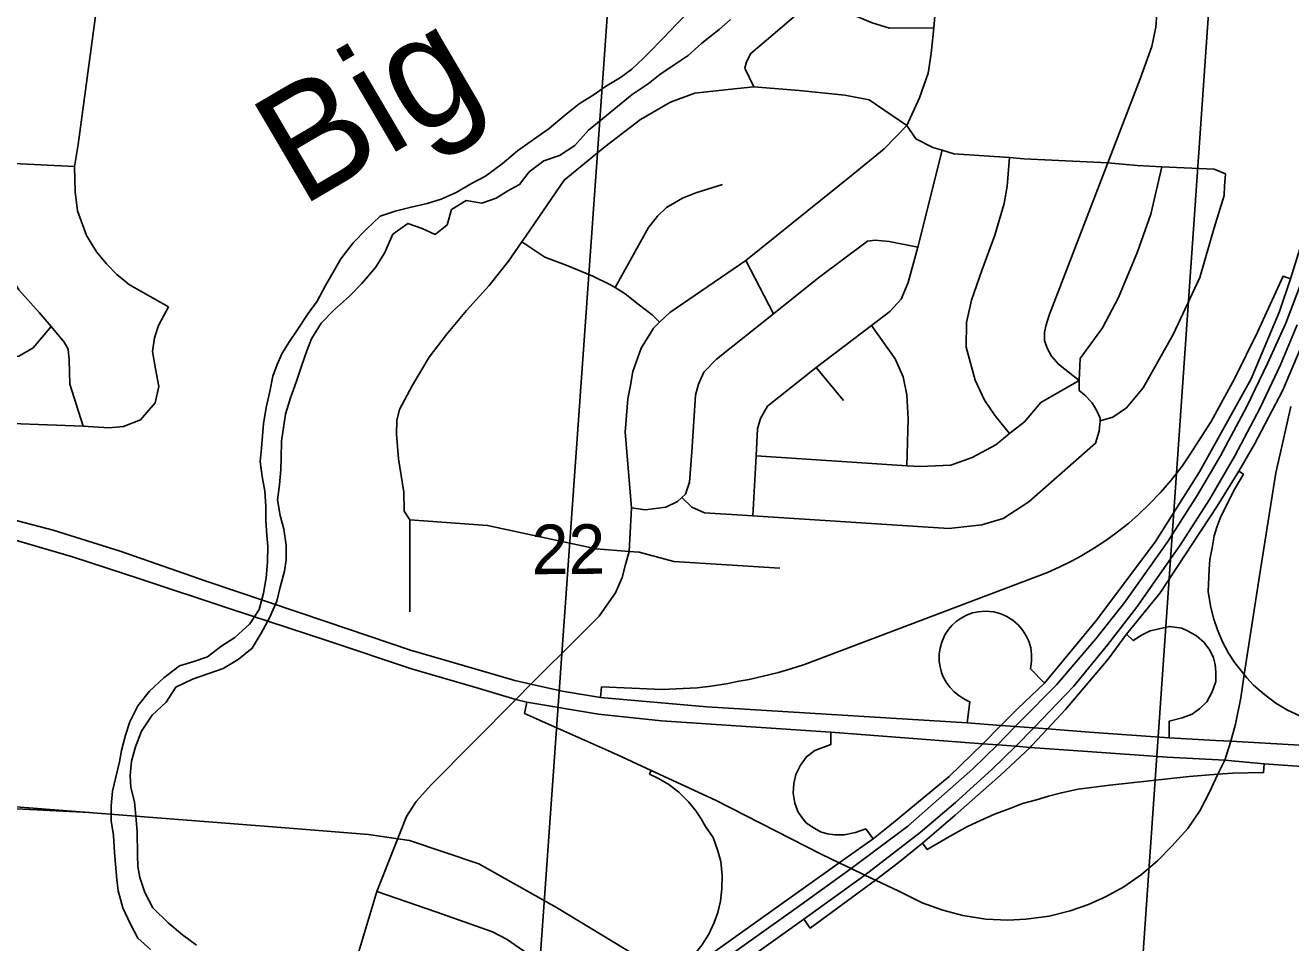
# Model space of a CAD drawing. Extents: x 114604 to 551442, y 316898 to 567001.
# Drawn here: x 243068 to 248711, y 375870 to 379960 of the extents above; entities that cross this region are included whole.
import ezdxf

# ---------------------------------------------------------------- set-up
doc = ezdxf.new("R2010")
doc.units = 0
for name, color, linetype in [('DV_X_County_Line', 7, 'Continuous'), ('GE_P_Alignment_1000_Bearings', 7, 'Continuous'), ('GE_P_Alignment_100_Cardinal_Points', 7, 'Continuous'), ('GE_P_Alignment_500_Bearings', 7, 'Continuous'), ('GE_P_Alignment_500_Cardinal_Points', 7, 'Continuous'), ('GE_P_Alignment_500_Stations', 7, 'Continuous'), ('PV_X_Curb', 7, 'Continuous'), ('RD_P_GR_Rt', 7, 'Continuous'), ('SN_P_Signs', 7, 'Continuous')]:
    doc.layers.add(name, color=color, linetype=linetype)

msp = doc.modelspace()

# ---------------------------------------------------------------- linework, layer by layer
at = {"layer": 'DV_X_County_Line'}
for points in [[(246157.5, 380145.4), (246091.8, 380103), (246042.3, 380034.5), (245974.7, 379968), (245911.2, 379901.5), (245849.6, 379839)], [(246212.3, 379985.4), (246162.6, 379941), (246085, 379880.5), (246023.4, 379826), (245961.7, 379783.6), (245898, 379741.1), (245846.3, 379698.7), (245774.7, 379652.2), (245709.1, 379597.7), (245643.4, 379545.2), (245579.8, 379492.8), (245518.2, 379424.3), (245450.6, 379379.8), (245380.8, 379355.4), (245315.1, 379306.9), (245271.5, 379250.5), (245219.7, 379222.2), (245167.9, 379189.8), (245104.1, 379167.4), (245034.2, 379179), (244968.5, 379138.5), (244948.9, 379070.3), (244895.2, 379027.9), (244837.1, 379053.6), (244773.1, 379077.3), (244707.4, 379028.8), (244669.9, 378944.4), (244630.3, 378880.1), (244568.8, 378809.6), (244513.1, 378753.1), (244447.5, 378692.6), (244387.9, 378632.2), (244344.4, 378561.8), (244322.7, 378509.5), (244299.1, 378441.3), (244277.5, 378373), (244249.9, 378298.7), (244228.3, 378226.4), (244220.6, 378176.3), (244211, 378106.1), (244209.4, 378031.9), (244207.7, 377979.8), (244202.1, 377911.6), (244192.4, 377845.4), (244204.8, 377775.4), (244221.1, 377713.3), (244231.5, 377643.2), (244231.8, 377577.1), (244224.1, 377527), (244204.5, 377454.7), (244188.9, 377392.5), (244157.3, 377318.1), (244119.7, 377249.8), (244080.1, 377183.4), (244016.5, 377133), (243950.8, 377092.5), (243887, 377070.1), (243813.2, 377045.6), (243739.5, 377009.1), (243695.9, 376942.7), (243634.3, 376884.2), (243586.8, 376813.8), (243559.2, 376743.5), (243541.5, 376679.3), (243535.9, 376615.1), (243538.2, 376563), (243554.5, 376499), (243560.8, 376434.9), (243567.2, 376366.8), (243567.8, 376260.6), (243570, 376210.5), (243578.3, 376160.5), (243600.6, 376094.4), (243636.9, 376026.5), (243705.2, 375958.8), (243769.4, 375905.1), (243831.6, 375859.3)], [(245849.6, 379839), (245823.7, 379812.8), (245772.1, 379764.4), (245722.3, 379728.1), (245654.6, 379687.6), (245604.9, 379651.2), (245537.2, 379610.8), (245471.6, 379556.3), (245404, 379499.8), (245334.3, 379451.3), (245262.7, 379400.8), (245195.1, 379342.3), (245119.5, 379287.7), (245057.7, 379255.3), (244990, 379214.8), (244922.3, 379184.4), (244860.5, 379166), (244788.6, 379149.5), (244716.8, 379131.1), (244651, 379108.7), (244587.4, 379050.2), (244529.8, 378989.7), (244474.3, 378919.3), (244444.6, 378867), (244407, 378800.6), (244369.4, 378730.3), (244329.8, 378675.9), (244280.2, 378601.5), (244246.6, 378551.2), (244212.9, 378498.9), (244191.2, 378448.7), (244171.5, 378396.4), (244157.9, 378328.2), (244142.3, 378256), (244130.7, 378183.8), (244125, 378131.6), (244121.3, 378075.5), (244115.6, 378015.3), (244124, 377949.2), (244136.3, 377883.2), (244140.6, 377817.1), (244141, 377752.9), (244145.4, 377686.8), (244149.6, 377636.7), (244148, 377566.6), (244142.4, 377496.4), (244130.8, 377428.2), (244111.2, 377356), (244069.6, 377291.6), (244002, 377231.1), (243940.3, 377190.6), (243880.6, 377144.2), (243818.8, 377123.8), (243755, 377105.4), (243685.4, 377050.9), (243621.8, 376992.4), (243570.2, 376926), (243534.6, 376855.6), (243515, 376795.4), (243497.3, 376727.1), (243487.6, 376677), (243472, 376608.7), (243456.4, 376546.5), (243450.7, 376480.4), (243451.1, 376414.2), (243461.4, 376348.2), (243465.8, 376272), (243470.1, 376219.9), (243476.5, 376151.9), (243482.7, 376101.8), (243503.1, 376025.8), (243535.4, 375955.8), (243569.8, 375889.9), (243626, 375840.1)]]:
    msp.add_lwpolyline(points, dxfattribs=at)
at = {"layer": 'GE_P_Alignment_1000_Bearings'}
for points in [[(250508.7, 372998), (247766.3, 374638.2), (246195.1, 375567.8), (245437.2, 376027.6), (245090.6, 376222.4), (244780.5, 376326.4), (244598.6, 376352.8), (244209.5, 376384.3), (241175.5, 376619.7), (239126, 376782.8), (237186, 376936.8), (236633, 376943.8), (236087.9, 376906.7), (235729, 376838.1), (235500.2, 376784.4), (235156.1, 376700.1), (234744.8, 376558.4), (233651.7, 376170.5), (229917.7, 374911.8), (224941.6, 373260.9), (221439, 372074.3)], [(240037.9, 376693.3), (240314, 376671.6), (242568.6, 376504.9), (243028.6, 376466.7), (243354.5, 376450.7)]]:
    msp.add_lwpolyline(points, dxfattribs=at)
at = {"layer": 'GE_P_Alignment_100_Cardinal_Points'}
for p, q in [((246403.8, 378674.2), (246280.6, 378911.5)), ((246717.4, 378287.9), (246594.7, 378434.8))]:
    msp.add_line(p, q, dxfattribs=at)
for points in [[(243705.8, 378705), (243532.9, 378802.9), (243476.5, 378849.5), (243430.5, 378896.1), (243385.7, 378950.6), (243340.8, 379023.3), (243300.4, 379133.8), (243290.1, 379217.6), (243287.3, 379330.6), (243304.1, 379428.1), (243444.7, 380475.7)], [(247767.7, 378376.9), (247676, 378450), (247644.5, 378484.5), (247624.3, 378520.8), (247613.6, 378555.5), (247613.4, 378592), (247620.9, 378625), (247634.5, 378667.6), (247796.4, 379089), (247895.3, 379346.7), (248040.1, 379721), (248091.5, 379865), (248109.6, 379951.5), (248118.5, 380071.3), (248129.5, 380146.1), (248132.7, 380199.5)], [(246316.7, 379686.6), (246277.3, 379768.9), (246283.7, 379796.8), (246304.1, 379834.6), (246582.6, 380073.5), (246618.7, 380089), (246652.7, 380088.6), (246688.3, 380066), (246773.3, 380000.8), (246844.8, 379971.8), (246922.3, 379946.7), (247119.6, 379949.4)], [(244782.3, 377345.9), (244783.1, 377754.8), (244757, 377794.6), (244756.1, 377878.8), (244732.1, 378027.4), (244723.5, 378137.8), (244724.3, 378197.9), (244736.9, 378247.9), (244794.1, 378355.3), (244869.6, 378480.6), (244946.8, 378581.8), (245035.9, 378688.9), (245137.2, 378799.8), (245222.4, 378908.9), (245282.6, 378995.5), (245299.7, 379020.1), (245470.5, 379270.4), (245652.1, 379418.3), (245811.3, 379540.5), (245942.7, 379615.5), (245952.1, 379620.8), (246054.3, 379657.5), (246202.2, 379673.6)], [(246202.2, 379673.6), (246316.7, 379686.6), (246519.5, 379669.4), (246722.9, 379648.7), (246831.1, 379627.7), (246998.8, 379514.1), (247039.7, 379454.1), (247115.1, 379415.1), (247156.4, 379403), (247208.5, 379387.8), (247457.5, 379370.1), (247521.6, 379365.6), (247895.3, 379346.7), (248026.2, 379334.9), (248136, 379329.6), (248369.3, 379318.3), (248420.9, 379297.6)], [(246311.8, 377773), (246327, 378040.3), (246332.5, 378160.7), (246347, 378206.6), (246377.7, 378262.3), (246594.7, 378434.8), (246842, 378621.9), (246924, 378684), (246974.6, 378739.5), (247005.5, 378813.2), (247047.5, 378971), (247156.4, 379403)], [(242987.6, 379345.5), (243287.3, 379330.6)], [(247457.5, 378139.9), (247393.1, 378218.8), (247346.1, 378289.6), (247303.3, 378378.4), (247263.3, 378525.2), (247264.7, 378635.4), (247288, 378735.4), (247333.6, 378867), (247391.5, 379024.6), (247433.2, 379166.3), (247446.1, 379242.3), (247457.5, 379370.1)], [(247767.7, 378376.9), (247771.6, 378474.4), (247871.2, 378611.4), (247942.8, 378746.7), (248027.2, 378950.1), (248087.3, 379117.6), (248136, 379329.6)], [(247861, 378196.6), (247918, 378213.9), (247978.4, 378255.2), (248053.4, 378344.4), (248186.2, 378581.2), (248305.2, 378836.2), (248369.9, 379057.8), (248413.7, 379201.5), (248416.2, 379243.6), (248420.9, 379297.6)], [(245697.7, 378791), (245847.1, 379059), (245887.6, 379108.6), (245928, 379148.1), (245998.4, 379189.3), (246058.6, 379212.6), (246176.8, 379251.1)], [(243183.4, 378617.6), (243129.5, 378680), (243039.7, 378780.7), (242990, 378865.2), (242954.2, 378943.6), (242914.3, 378998), (242878.4, 379036.2), (242804.4, 379060.6), (242425.5, 379068.1), (242201.1, 379075), (242108.9, 379095.4), (242080.9, 379107.6), (242014.9, 379137.9)], [(245896.6, 378636.2), (245864, 378669.9), (245800.8, 378716.9), (245743.5, 378763.7), (245697.7, 378791), (245678.1, 378802.7), (245598.8, 378841.8), (245479.6, 378891.5), (245384.3, 378926.8), (245282.6, 378995.5)], [(245771.7, 377809.1), (245832.9, 377800.5), (245924.8, 377811.3), (245977.1, 377836.6), (245996.2, 377855.4), (246011.4, 377870.3), (246030.1, 377924.1), (246039.8, 378058.3), (246057, 378310.6), (246069.6, 378360.6), (246094.2, 378414.4), (246150.9, 378471.7), (246403.8, 378674.2), (246606.7, 378836.5), (246824.3, 378998), (246858.3, 379001.6), (246920.1, 378996.7), (247047.5, 378971)], [(240268.4, 378384.4), (240516.4, 378369.1), (240819, 378341.8), (241196.3, 378312.7), (241340, 378301.6), (241567.7, 378285.6), (241790.9, 378269.8), (242370, 378219.3), (242846.9, 378191.4), (243326.1, 378172.7), (243441, 378165.7), (243506.2, 378171.4), (243581.6, 378200.6), (243646.3, 378276.8), (243664, 378349.9), (243647.8, 378428.1), (243635.5, 378506.3), (243644.2, 378566.3), (243662, 378622.6), (243705.8, 378705)], [(241718.1, 378621.3), (241814.2, 378576.7), (241954.4, 378554.1), (242411.2, 378516.2), (242805.6, 378483.7), (242948.3, 378472), (243038.5, 378485.7), (243102.8, 378521.6), (243183.4, 378617.6)], [(243326.1, 378172.7), (243266.5, 378360.4), (243262.9, 378468.8), (243259.2, 378516.9), (243241.3, 378547.1), (243183.4, 378617.6)], [(246999.3, 377996.7), (247005.7, 378205.9), (246999.1, 378312.2), (246982.2, 378392.6), (246947.3, 378473.3), (246842, 378621.9)], [(245996.2, 377855.4), (246040.6, 377811.7), (246096.2, 377787), (246311.8, 377773), (247187.1, 377716.5), (247332.9, 377732.6), (247429.1, 377761.4), (247543.9, 377836), (247840.6, 378096.7), (247857.3, 378150.6), (247861, 378196.6), (247862, 378208.7), (247846.4, 378240.9), (247825, 378277.3), (247793.5, 378311.8), (247767.8, 378332.1), (247767.7, 378376.9)], [(246327, 378040.3), (246753.7, 378012.8), (246999.3, 377996.7), (247058.9, 377992.8), (247194.7, 377999), (247290.9, 378033.8), (247395.4, 378090.5), (247457.5, 378139.9), (247524.5, 378193.1), (247597.4, 378278.3), (247767.7, 378376.9)], [(244783.1, 377754.8), (245129.1, 377730.8), (245613.1, 377625.7), (245761, 377614.2)], [(245761, 377614.2), (245805.3, 377612.1), (245959.4, 377570.2), (246432.9, 377539.6)], [(244635.6, 376098.2), (244903.7, 376006.8), (245152, 375919.4), (245217.5, 375884.5), (245450.9, 375723)]]:
    msp.add_lwpolyline(points, dxfattribs=at)
at = {"layer": 'GE_P_Alignment_500_Bearings'}
for points in [[(245764.8, 378347.7), (245777.1, 378416.8), (245814.9, 378521.3), (245860.2, 378595.7), (245868.7, 378609.7), (245896.6, 378636.2), (245942.6, 378680), (246280.6, 378911.5), (246760.4, 379295.9), (246897.8, 379409.1), (246998.8, 379514.1), (247055.4, 379637.2), (247093.7, 379747), (247107.4, 379834.5), (247119.6, 379949.4), (247135.2, 380143.9), (247132, 380219.5)], [(245626.7, 377326.7), (245630.5, 377330.6), (245699.2, 377429.5), (245730.3, 377497.9), (245745, 377556), (245761, 377614.2), (245771.7, 377809.1), (245743.7, 378146), (245755.3, 378294.4), (245764.8, 378347.7)], [(244550.9, 375816.8), (244635.6, 376098.2), (244767.6, 376432.4), (244810.3, 376500.1), (244879.6, 376575.6), (245255.1, 376955), (245322.2, 377022.8), (245539.5, 377238.7), (245626.7, 377326.7)]]:
    msp.add_lwpolyline(points, dxfattribs=at)
at = {"layer": 'GE_P_Alignment_500_Cardinal_Points'}
for points in [[(249478.5, 383217.6), (248998, 380116.3), (248895, 379534.8), (248816.1, 379168.6), (248709.8, 378830)], [(248479, 377972.3), (248550.3, 378093.4), (248676, 378334), (248802.4, 378632.6), (248939.9, 378990.3), (249027.9, 379277.9)], [(248709.8, 378830), (248677.2, 378841.8), (248563.5, 378592.9), (248462.4, 378386.9), (248356.9, 378193.6), (248259.7, 378043.2), (248226.4, 377995.5), (248178.2, 377933), (248130.4, 377877.5), (248080.4, 377825.2), (248032.3, 377779.4), (247988.6, 377741.4), (247930.8, 377695.6), (247886.6, 377663.7), (247835.8, 377630.1), (247775.1, 377593.9), (247730.5, 377569.8), (247678.5, 377544.2), (247626.3, 377521.1), (246543.2, 377111.2), (246481.3, 377091), (246426.3, 377075.1), (246358.5, 377057.9), (246295.7, 377044.4), (246242.6, 377034.6), (246202.7, 377026.2), (246125.9, 377014.4), (246064, 377006.4), (245908.3, 376999.7), (245638.1, 377010.9), (245632.9, 376963.6)], [(248709.8, 378830), (248660.9, 378684.6), (248534.8, 378384.4), (248304, 377969.1), (248108.5, 377658.8), (247846.5, 377309.4), (247612.5, 377027.5)], [(245304.8, 376943.3), (245294.4, 376892.9), (245708.1, 376707.4), (245858.8, 376637.8), (246145.7, 376505.3), (246617.7, 376264.9), (246697.2, 376226.9), (246751.2, 376201), (246811.6, 376172.1), (246859.7, 376149.1), (246963.5, 376099.4), (247067, 376048.3), (247159.1, 376014.7), (247249.2, 375991.6), (247351.6, 375975.9), (247449.4, 375971.2), (247529.4, 375974.6), (247633.6, 375989), (247727, 376011.8), (247809.2, 376040.3), (247887.8, 376075.6), (247967, 376120.1), (248045.9, 376175), (248118.5, 376236.9), (248180.5, 376300.6), (248252.7, 376380.1), (248305.5, 376458), (248348.2, 376540.9), (248386.8, 376621.9), (248417, 376683.8), (248443.4, 376768.3), (248465.4, 376844.3), (248488.7, 376961.3), (248503.4, 377065.6), (248571.4, 377506.6), (248645.1, 377964.8), (248678.2, 378114.7), (248711.3, 378260.4)], [(247979.2, 377246.4), (248128.9, 377430.2), (248383.2, 377816.5), (248479, 377972.3)], [(248770.9, 376872.6), (248697, 376907.3), (248644.9, 376938.8), (248593.7, 376976.4), (248545.6, 377019.1), (248514.8, 377051.2), (248503.4, 377065.6), (248461.9, 377117.9), (248434.1, 377161.2), (248407.2, 377211.4), (248384, 377264.8), (248367.6, 377313), (248354.2, 377364.6), (248342.7, 377434.5), (248347, 377533.7), (248350.2, 377578.8), (248360.2, 377631), (248369.1, 377684.4), (248381.6, 377722.7), (248399.8, 377770.3), (248427.2, 377826.1), (248458, 377886.5), (248500.3, 377959.8), (248479, 377972.3)], [(247267.9, 376849.9), (247280.2, 376943.5), (247272.3, 376947), (247248.5, 376960.4), (247230.6, 376972.7), (247210, 376989.3), (247191.3, 377008.9), (247174.8, 377031.6), (247161.7, 377055.7), (247154.3, 377074.4), (247147.1, 377100.5), (247143.7, 377124.7), (247143.6, 377157.6), (247147.3, 377183.2), (247154.7, 377210.1), (247169.3, 377242.4), (247184.6, 377265.9), (247199.7, 377283.8), (247219.3, 377301.9), (247241.7, 377317.7), (247265.3, 377330.1), (247292.7, 377340.2), (247318, 377345.7), (247349, 377348.1), (247386.6, 377344.8), (247418.8, 377336.1), (247444.8, 377324.8), (247472.9, 377307.2), (247496.9, 377286.2), (247516.9, 377262.5), (247531.8, 377238.7), (247542.5, 377215.2), (247551.5, 377184.9), (247555.6, 377155.2), (247555.4, 377125.7), (247550.6, 377091.8), (247612.5, 377027.5)], [(247557.1, 376748.9), (247625.9, 376823.1), (247706.2, 376909.9), (247896.5, 377133.7), (247979.2, 377246.4)], [(247979.2, 377246.4), (248009, 377217.1), (248048.2, 377242.8), (248085, 377260.9), (248124.3, 377270.1), (248170.3, 377280.7), (248225.5, 377272.8), (248250.7, 377260.6), (248291, 377238.2), (248325.5, 377209.3), (248349.9, 377175.1), (248366.7, 377140.9), (248374.5, 377110.5), (248377.3, 377076.2), (248377.6, 377034.3), (248361.4, 376988.4), (248337.6, 376943.7), (248306.1, 376914.3), (248271.9, 376888.6), (248227.6, 376873), (248169.7, 376858.6), (248168.3, 376784.1)], [(247612.5, 377027.5), (247494.6, 376914.5), (247418.9, 376838.7), (247337.5, 376757.2), (247188.6, 376610.6), (246930.1, 376399.1), (246848.7, 376333.4)], [(246848.7, 376333.4), (246815.9, 376377.9), (246769.7, 376361.8), (246720.2, 376351.2), (246678.3, 376350.9), (246645.2, 376355.8), (246613.4, 376364.4), (246581.5, 376383.3), (246552.3, 376403.4), (246535.4, 376422.3), (246513.6, 376455.2), (246499.4, 376492), (246492.7, 376536.4), (246494.9, 376579.6), (246504.8, 376620.4), (246524.8, 376662.5), (246551.2, 376699.5), (246589.2, 376727.7), (246660.1, 376753.7), (246660.8, 376808.7)], [(247068.3, 376314.7), (247215.3, 376438.7), (247417.3, 376616.8), (247549.9, 376741), (247557.1, 376748.9)], [(245858.8, 376637.8), (245851.8, 376622.4), (245892.3, 376603.1), (245938.2, 376575.2), (245982.6, 376541.1), (246026.2, 376498.2), (246058.3, 376458.5), (246082.3, 376422.1), (246100.8, 376388.3), (246135.1, 376338.8), (246155.2, 376283.7), (246169.4, 376232.6), (246175.8, 376169.6), (246174.2, 376110.4), (246168.7, 376055.2), (246156.3, 376004.8), (246139.8, 375960.4), (246115.6, 375909), (246085.4, 375859.5), (246026.8, 375786.1), (246045.2, 375762)], [(247068.3, 376314.7), (247090.5, 376285.3), (247189.3, 376344.5), (247269, 376388.2), (247327.3, 376415.4), (247390.6, 376443.8), (247455.3, 376467.1), (247514.8, 376490.4), (247577, 376507.4), (247631.5, 376523), (247688.6, 376538.7), (247763.4, 376554.5), (247904.4, 376572), (248258.7, 376611.5), (248386.8, 376621.9), (248451.8, 376625.6), (248590.3, 376629.1), (248592.2, 376667.3)], [(246848.7, 376333.4), (246697.2, 376226.9), (246045.2, 375762), (245789.5, 375585.4), (244876.7, 374908), (244893.6, 374885.9)], [(246539.6, 375974.9), (246568.2, 375934.5), (246859.7, 376149.1), (246960.1, 376225.9), (247068.3, 376314.7)]]:
    msp.add_lwpolyline(points, dxfattribs=at)
at = {"layer": 'GE_P_Alignment_500_Stations'}
msp.add_line((246448.8, 375983.6), (246019.2, 375679.1), dxfattribs=at)
for points in [[(249723.2, 384308.2), (249721.6, 384298.3), (249678.2, 384030.9), (249554.4, 383177.4), (249386.1, 382066.6), (249292.4, 381443.7), (249224.3, 381002), (249154, 380586.2), (249081.8, 380116), (249020.3, 379728.8), (248965.8, 379486.7), (248903.7, 379249.8), (248840.1, 379058), (248770.7, 378847.9), (248689.6, 378632.1), (248607.1, 378452), (248515.6, 378261), (248398.4, 378041.3), (248293.7, 377863.4), (248163.7, 377659.4), (247971.6, 377389), (247842.6, 377224.9), (247667.2, 377020.3), (247504.3, 376856.2)], [(248739.6, 378624.6), (248665.9, 378446.3), (248574.6, 378254.5), (248460.4, 378038.3), (248348.3, 377846.4), (248217.7, 377642.7), (248022.8, 377364.5), (247895.5, 377200.3), (247742.8, 377012.7), (247565.9, 376827.8), (247485.9, 376746.2), (247378.3, 376643), (247216.7, 376495.9), (247058.4, 376362.1), (246811.6, 376172.1), (246539.6, 375974.9), (246129.8, 375681.9), (246117.2, 375672.5)], [(240105.9, 377718.5), (240116.6, 377719.8), (240155.3, 377724.7), (240373.1, 377756.1), (240971.5, 377829.6), (241160.7, 377843.7), (241408.3, 377859.5), (241681.7, 377857.6), (241909.3, 377847.8), (242125.4, 377829.1), (242383.6, 377799.2), (242544, 377772.4), (242738.7, 377734.4), (242941.1, 377688.8), (243278.6, 377590.9), (243579.2, 377492.6), (243976.7, 377360.8), (244417.5, 377216.6), (244790.8, 377090.9), (245077.3, 377007.8), (245255.1, 376955)], [(242913.1, 377781.9), (243191.6, 377708.9), (243491, 377615.2), (243874.2, 377481.7), (244413.2, 377300.4), (244786.4, 377174.7), (245073, 377091.6), (245250.8, 377038.8), (245322.2, 377022.8), (245462.1, 376991.5), (245632.9, 376963.6), (246107.2, 376921.8), (247267.9, 376849.9), (247418.9, 376838.7), (247482, 376833.9), (247565.9, 376827.8), (247625.9, 376823.1), (247813.6, 376809.6), (248168.3, 376784.1), (248375.3, 376772.2), (248443.4, 376768.3), (248980.7, 376737.3)], [(245255.1, 376955), (245304.8, 376943.3), (245624.7, 376888.5), (245904.5, 376858.8), (246660.8, 376808.7)], [(247504.3, 376856.2), (247482, 376833.9), (247402.9, 376752.3), (247293.5, 376645.8), (247003.5, 376390.4), (246751.2, 376201), (246505.2, 376023.6), (246448.8, 375983.6)], [(246660.8, 376808.7), (247259.7, 376763), (247337.5, 376757.2), (247402.9, 376752.3), (247444.4, 376749.3)], [(247444.4, 376749.3), (247485.9, 376746.2), (247549.9, 376741), (247805.4, 376722.7), (248160.2, 376697.2), (248417, 376683.8), (248592.2, 376667.3)], [(248592.2, 376667.3), (248972.7, 376640.8), (249801.8, 376583.7)]]:
    msp.add_lwpolyline(points, dxfattribs=at)
at = {"layer": 'SN_P_Signs'}
for points in [[(243012.2, 380536.2), (245687.3, 380353), (245308.4, 375027.2), (242624.4, 375205.9)], [(245687.3, 380353), (248354.5, 380164.5), (247982.7, 374824.2), (245308.4, 375027.2)], [(248354.5, 380164.5), (251069.4, 379973.5), (250731.5, 374618.9), (247982.7, 374824.2)]]:
    msp.add_lwpolyline(points, close=True, dxfattribs=at)

# ---------------------------------------------------------------- texts
at = {"layer": 'PV_X_Curb'}
msp.add_text('22', height=221.01, rotation=0.4146, dxfattribs=at).set_placement((245326.4, 377512.8))
at = {"layer": 'RD_P_GR_Rt'}
msp.add_text('Big', height=500.07, rotation=30.4248, dxfattribs=at).set_placement((244297.8, 379148))

doc.saveas('drawing.dxf')
